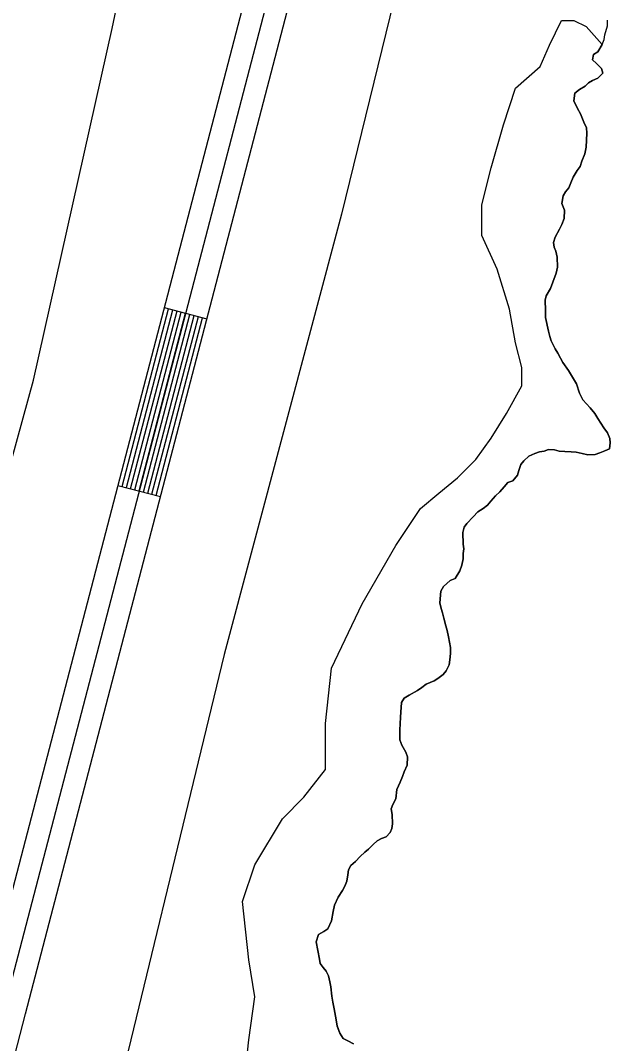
# Model space of a CAD drawing. Extents: x 3187622 to 3225504, y 800805 to 826213.
# Drawn here: x 3195483 to 3195892, y 821447 to 822143 of the extents above; entities that cross this region are included whole.
import ezdxf

# ---------------------------------------------------------------- set-up
doc = ezdxf.new("R2010")
doc.units = 0
for name, color, linetype in [('V-LEVE-TOET', 7, 'Continuous'), ('V-ROAD-CNTR', 7, 'Continuous'), ('V-SITE-VEGE', 7, 'Continuous'), ('V-TOPO-SHOR', 7, 'Continuous')]:
    doc.layers.add(name, color=color, linetype=linetype)

msp = doc.modelspace()

# ---------------------------------------------------------------- linework, layer by layer
at = {"layer": 'V-LEVE-TOET'}
for points in [[(3195389.92, 821526.08), (3195492.18, 821898.4), (3195545.87, 822137.59), (3195563.86, 822224), (3195561.22, 822245.23), (3195559.32, 822265.01), (3195562.35, 822306.08), (3195571.03, 822344.27), (3195581.27, 822372.71), (3195595.64, 822402.89), (3195606.66, 822426.21), (3195623.56, 822473.52), (3195634.46, 822534.7), (3195651.5, 822618.66), (3195679.69, 822790.18), (3195728.44, 823033.98), (3195740.13, 823089.3), (3195747.45, 823116.24), (3195761.51, 823153.76), (3195780.24, 823214.28), (3195801.04, 823288.26)], [(3196017.39, 823222.63), (3195936.2, 822920.38), (3195863.41, 822660.73), (3195786.87, 822358.04), (3195701.95, 822011.3), (3195621.97, 821711.51), (3195537.32, 821362.32), (3195464.44, 821033.77)]]:
    msp.add_lwpolyline(points, dxfattribs=at)
at = {"layer": 'V-ROAD-CNTR'}
for p, q in [((3195581.21, 821947.66), (3195610.23, 821940.08)), ((3195549.63, 821826.71), (3195578.66, 821819.13))]:
    msp.add_line(p, q, dxfattribs=at)
for points in [[(3195052.99, 820683.09), (3195154.32, 820744.95), (3195247.95, 820813.95), (3195282.48, 820850.34), (3195298.01, 820874.93), (3195309.99, 820910.43), (3195322.68, 820952.97), (3195457.68, 821474.49), (3195761.57, 822638.53), (3196065.13, 823795.15)], [(3195068.35, 820657.32), (3195171.06, 820720.02), (3195267.89, 820791.37), (3195306.28, 820831.83), (3195325.29, 820861.94), (3195338.59, 820901.34), (3195351.59, 820944.92), (3195486.72, 821466.94), (3195790.59, 822630.93), (3196094.15, 823787.54)], [(3196079.64, 823791.35), (3195776.08, 822634.73), (3195472.2, 821470.71), (3195337.13, 820948.94), (3195324.29, 820905.88), (3195311.65, 820868.44), (3195294.38, 820841.09), (3195257.92, 820802.66), (3195162.69, 820732.49), (3195069.7, 820675.72)], [(3195552.54, 821825.95), (3195584.11, 821946.9)], [(3195555.44, 821825.2), (3195587.01, 821946.14)], [(3195558.34, 821824.44), (3195589.92, 821945.39)], [(3195561.24, 821823.68), (3195592.82, 821944.63)], [(3195564.15, 821822.92), (3195595.72, 821943.87)], [(3195567.05, 821822.17), (3195598.62, 821943.11)], [(3195569.95, 821821.41), (3195601.53, 821942.35)], [(3195572.85, 821820.65), (3195604.43, 821941.6)], [(3195575.76, 821819.89), (3195607.33, 821940.84)]]:
    msp.add_lwpolyline(points, dxfattribs=at)
at = {"layer": 'V-SITE-VEGE'}
for points in [[(3195636.68, 821430.58), (3195638.77, 821449.39), (3195642.95, 821478.64), (3195638.77, 821503.72), (3195634.59, 821543.42), (3195642.95, 821568.49), (3195661.74, 821599.83), (3195676.36, 821614.46), (3195690.98, 821633.27), (3195690.98, 821664.61), (3195695.16, 821702.22), (3195716.05, 821746.1), (3195739.02, 821785.8), (3195755.73, 821810.88), (3195768.26, 821821.32), (3195780.79, 821831.77), (3195793.33, 821844.31), (3195803.77, 821858.93), (3195814.21, 821875.65), (3195824.65, 821894.46), (3195824.65, 821906.99), (3195820.48, 821923.71), (3195816.3, 821946.7), (3195807.94, 821973.86), (3195797.5, 821996.84), (3195797.5, 822017.74), (3195803.77, 822042.81), (3195812.12, 822072.07), (3195820.48, 822097.14), (3195837.19, 822111.77), (3195843.45, 822126.4), (3195851.8, 822143.11), (3195860.16, 822143.11), (3195868.51, 822138.93), (3195879.4, 822126.72)], [(3195879.4, 822126.72), (3195876.37, 822121.86), (3195873.54, 822120.07), (3195872.91, 822116.33), (3195875.57, 822113.73), (3195878.9, 822110.46), (3195879.81, 822107.18), (3195876.54, 822103.85), (3195872.82, 822102.28), (3195870.2, 822100.72), (3195867.81, 822098.5), (3195863.88, 822096.05), (3195860.83, 822093.6), (3195860.22, 822088.33), (3195862.69, 822083.3), (3195864.7, 822079.59), (3195866.94, 822073.9), (3195868.74, 822069.96), (3195868.99, 822066.45), (3195868.82, 822061.61), (3195868.42, 822057), (3195867.59, 822052.38), (3195865.66, 822047.31), (3195864.37, 822043.79), (3195862.43, 822040.92), (3195859.61, 822036.5), (3195858.11, 822032.53), (3195856.6, 822029.22), (3195854.44, 822026.57), (3195852.93, 822023.7), (3195851.88, 822018.64), (3195853.68, 822014.04), (3195853.51, 822008.33), (3195852.01, 822004.15), (3195850.29, 822001.06), (3195847.48, 821995.54), (3195846.2, 821992.01), (3195846.67, 821988.94), (3195847.79, 821986.1), (3195848.71, 821981.94), (3195848.99, 821975.13), (3195848.15, 821971.17), (3195845.8, 821965), (3195844.3, 821960.59), (3195841.27, 821955.73), (3195840.64, 821952.65), (3195840.71, 821945.84), (3195840.75, 821941.02), (3195842.82, 821931.59), (3195843.73, 821928.09), (3195844.64, 821925.02), (3195847.32, 821919.56), (3195849.11, 821916.72), (3195851.12, 821913.22), (3195852.68, 821910.38), (3195856.46, 821904.93), (3195861.82, 821895.76), (3195864.08, 821889.41), (3195866.32, 821885.04), (3195871.2, 821879.38), (3195874.31, 821875.67), (3195876.54, 821872.18), (3195878.54, 821869.12), (3195880.55, 821865.85), (3195883, 821862.36), (3195884.57, 821858.64), (3195884.82, 821855.57), (3195884.42, 821851.61), (3195881.14, 821850.27), (3195877.86, 821848.92), (3195874.57, 821847.79), (3195869.74, 821847.52), (3195865.78, 821848.36), (3195861.6, 821849.2), (3195858.3, 821849.61), (3195853.91, 821849.79), (3195850.18, 821849.97), (3195846.87, 821850.82), (3195842.92, 821851.22), (3195839.86, 821850.09), (3195836.79, 821849.63), (3195833.5, 821848.5), (3195829.57, 821846.7), (3195826.08, 821843.38), (3195824.13, 821840.94), (3195822.63, 821836.76), (3195821.78, 821833.67), (3195818.52, 821829.91), (3195815.25, 821828.56), (3195812.64, 821825.68), (3195809.81, 821822.36), (3195806.76, 821819.7), (3195803.51, 821815.93), (3195801.33, 821813.28), (3195798.28, 821811.05), (3195794.79, 821808.6), (3195791.53, 821805.28), (3195787.18, 821800.85), (3195785.45, 821798.19), (3195784.6, 821794.67), (3195784.68, 821786.77)], [(3195784.68, 821786.77), (3195785.15, 821783.48), (3195784.74, 821780.4), (3195784.77, 821776.67), (3195783.94, 821772.49), (3195782.43, 821768.52), (3195779.41, 821763.44), (3195775.91, 821761.87), (3195771.34, 821757.88), (3195769.61, 821754.79), (3195768.8, 821746.87), (3195769.72, 821742.93), (3195770.63, 821739.86), (3195771.54, 821736.36), (3195772.9, 821731.1), (3195773.81, 821728.03), (3195774.73, 821723.65), (3195776.12, 821716.42), (3195776.16, 821712.25), (3195775.76, 821708.07), (3195775.13, 821704.55), (3195773.19, 821700.58), (3195771.24, 821697.93), (3195767.54, 821695.26), (3195764.91, 821693.69), (3195759.45, 821691.45), (3195756.61, 821689.22), (3195753.56, 821687), (3195748.1, 821683.87), (3195744.6, 821681.86), (3195742.88, 821678.99), (3195742.28, 821672.4), (3195742.09, 821668.88), (3195741.91, 821664.49), (3195741.52, 821660.31), (3195741.55, 821656.8), (3195741.58, 821653.51), (3195742.93, 821649.79), (3195745.61, 821645.2), (3195746.96, 821641.92), (3195746.57, 821636.21), (3195744.64, 821631.8), (3195743.35, 821628.49), (3195741.85, 821624.74), (3195739.7, 821619.67), (3195738.88, 821613.3), (3195736.94, 821609.55), (3195735.66, 821606.46), (3195736.35, 821602.73), (3195736.63, 821596.36), (3195736.22, 821593.29), (3195735.15, 821590.42), (3195732.32, 821587.54), (3195729.25, 821586.42), (3195726.2, 821584.85), (3195723.37, 821582.19), (3195720.32, 821579.08), (3195717.71, 821577.08), (3195714.66, 821574.2), (3195711.4, 821570.65), (3195708.35, 821567.99), (3195706.62, 821565.12), (3195706.21, 821561.6), (3195705.59, 821557.42), (3195704.09, 821553.9), (3195702.58, 821551.03), (3195699.55, 821546.39), (3195697.18, 821541.09), (3195696.13, 821536.69), (3195695.09, 821530.31), (3195692.51, 821524.8), (3195689.89, 821523.02), (3195686.18, 821521.01), (3195684.69, 821515.94), (3195686.99, 821504.33), (3195687.46, 821501.26), (3195689.46, 821498.64), (3195691.46, 821496.02), (3195693.03, 821492.96), (3195693.95, 821488.8), (3195694.64, 821485.51), (3195695.35, 821479.15), (3195696.05, 821474.99), (3195696.98, 821470.38), (3195698.36, 821462.93), (3195699.06, 821458.77), (3195700.86, 821453.95), (3195703.09, 821450.24), (3195706.18, 821448.73), (3195710.16, 821446.57)]]:
    msp.add_lwpolyline(points, dxfattribs=at)
at = {"layer": 'V-TOPO-SHOR'}
for points in [[(3195883, 821862.36), (3195880.55, 821865.85), (3195878.54, 821869.12), (3195876.54, 821872.18), (3195874.31, 821875.67), (3195871.2, 821879.38), (3195866.32, 821885.04), (3195864.08, 821889.41), (3195861.82, 821895.76), (3195856.46, 821904.93), (3195852.68, 821910.38), (3195851.12, 821913.22), (3195849.11, 821916.72), (3195847.32, 821919.56), (3195844.64, 821925.02), (3195843.73, 821928.09), (3195842.82, 821931.59), (3195840.75, 821941.02), (3195840.71, 821945.84), (3195840.64, 821952.65), (3195841.27, 821955.73), (3195844.3, 821960.59), (3195845.8, 821965), (3195848.15, 821971.17), (3195848.99, 821975.13), (3195848.71, 821981.94), (3195847.79, 821986.1), (3195846.67, 821988.94), (3195846.2, 821992.01), (3195847.48, 821995.54), (3195850.29, 822001.06), (3195852.01, 822004.15), (3195853.51, 822008.33), (3195853.68, 822014.04), (3195851.88, 822018.64), (3195852.93, 822023.7), (3195854.44, 822026.57), (3195856.61, 822029.22), (3195858.11, 822032.53), (3195859.61, 822036.5), (3195862.43, 822040.92), (3195864.37, 822043.79), (3195865.66, 822047.31), (3195867.59, 822052.38), (3195868.42, 822057), (3195868.82, 822061.62), (3195868.99, 822066.45), (3195868.74, 822069.96), (3195866.94, 822073.9), (3195864.7, 822079.59), (3195862.69, 822083.3), (3195860.22, 822088.33), (3195860.83, 822093.6), (3195863.88, 822096.05), (3195867.81, 822098.5), (3195870.21, 822100.72), (3195872.82, 822102.28), (3195876.54, 822103.85), (3195879.81, 822107.18), (3195878.9, 822110.46), (3195875.57, 822113.73), (3195872.91, 822116.33), (3195873.54, 822120.07), (3195876.37, 822121.86), (3195879.4, 822126.72), (3195880.69, 822130.24), (3195881.31, 822133.32), (3195883.01, 822139.49), (3195882.98, 822143.22)], [(3195704.09, 821553.9), (3195705.6, 821557.42), (3195706.21, 821561.6), (3195706.62, 821565.12), (3195708.35, 821567.99), (3195711.4, 821570.65), (3195714.66, 821574.2), (3195717.71, 821577.08), (3195720.32, 821579.08), (3195723.37, 821582.19), (3195726.2, 821584.85), (3195729.25, 821586.42), (3195732.32, 821587.54), (3195735.15, 821590.42), (3195736.22, 821593.29), (3195736.63, 821596.36), (3195736.35, 821602.73), (3195735.66, 821606.46), (3195736.94, 821609.55), (3195738.88, 821613.3), (3195739.7, 821619.67), (3195741.85, 821624.74), (3195743.35, 821628.49), (3195744.64, 821631.8), (3195746.57, 821636.21), (3195746.96, 821641.92), (3195745.61, 821645.2), (3195742.93, 821649.79), (3195741.58, 821653.51), (3195741.55, 821656.8), (3195741.52, 821660.31), (3195741.91, 821664.49), (3195742.09, 821668.88), (3195742.28, 821672.4), (3195742.88, 821678.99), (3195744.6, 821681.86), (3195748.1, 821683.87), (3195753.56, 821687), (3195756.61, 821689.22), (3195759.45, 821691.45), (3195764.91, 821693.69), (3195767.54, 821695.26), (3195771.24, 821697.93), (3195773.19, 821700.58), (3195775.13, 821704.55), (3195775.76, 821708.07), (3195776.16, 821712.25), (3195776.12, 821716.42), (3195774.73, 821723.65), (3195773.81, 821728.03), (3195772.9, 821731.1), (3195771.54, 821736.36), (3195770.63, 821739.86), (3195769.72, 821742.93), (3195768.8, 821746.87), (3195769.61, 821754.79), (3195771.34, 821757.88), (3195775.91, 821761.87), (3195779.41, 821763.44), (3195782.43, 821768.52), (3195783.93, 821772.49), (3195784.77, 821776.67), (3195784.74, 821780.4), (3195785.15, 821783.48), (3195784.68, 821786.77), (3195784.6, 821794.67), (3195785.45, 821798.19), (3195787.18, 821800.85), (3195791.53, 821805.28), (3195794.79, 821808.6), (3195798.28, 821811.05), (3195801.33, 821813.28), (3195803.51, 821815.93), (3195806.76, 821819.7), (3195809.81, 821822.36), (3195812.64, 821825.68), (3195815.25, 821828.56), (3195818.53, 821829.91), (3195821.78, 821833.67), (3195822.63, 821836.76), (3195824.13, 821840.94), (3195826.08, 821843.38), (3195829.57, 821846.7), (3195833.5, 821848.5), (3195836.79, 821849.63), (3195839.86, 821850.09), (3195842.92, 821851.22), (3195846.87, 821850.82), (3195850.18, 821849.97), (3195853.91, 821849.79), (3195858.31, 821849.61), (3195861.6, 821849.2), (3195865.78, 821848.36), (3195869.74, 821847.52), (3195874.57, 821847.79), (3195877.86, 821848.92), (3195881.14, 821850.27), (3195884.42, 821851.61), (3195884.82, 821855.57), (3195884.57, 821858.64), (3195883, 821862.36)], [(3195710.16, 821446.57), (3195706.18, 821448.73), (3195703.09, 821450.24), (3195700.86, 821453.95), (3195699.06, 821458.76), (3195698.36, 821462.93), (3195696.98, 821470.38), (3195696.05, 821474.98), (3195695.35, 821479.15), (3195694.64, 821485.51), (3195693.95, 821488.8), (3195693.03, 821492.96), (3195691.46, 821496.02), (3195689.46, 821498.64), (3195687.46, 821501.26), (3195686.99, 821504.33), (3195684.69, 821515.94), (3195686.18, 821521.01), (3195689.89, 821523.02), (3195692.51, 821524.8), (3195695.09, 821530.31), (3195696.13, 821536.69), (3195697.19, 821541.09), (3195699.55, 821546.39), (3195702.58, 821551.03), (3195704.09, 821553.9)]]:
    msp.add_lwpolyline(points, dxfattribs=at)

doc.saveas('drawing.dxf')
